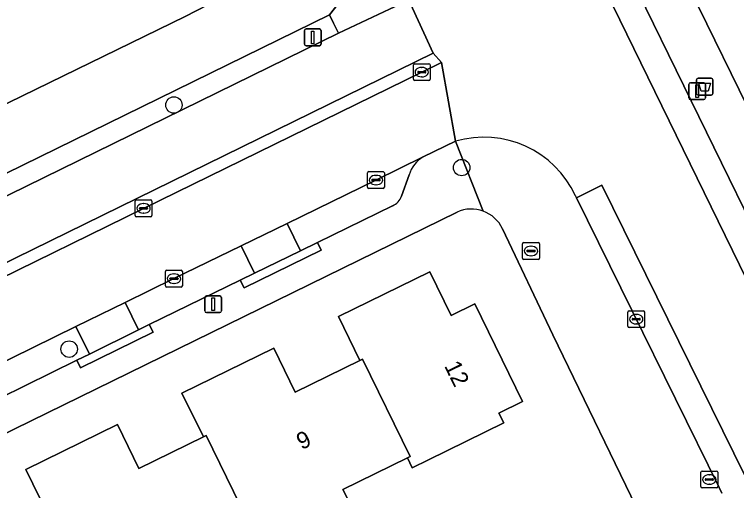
# Model space of a CAD drawing. Extents: x 160455 to 162082, y 388339 to 389736.
# Drawn here: x 161193.35 to 161236.39, y 388842.48 to 388870.84 of the extents above; entities that cross this region are included whole.
import ezdxf

# ---------------------------------------------------------------- set-up
doc = ezdxf.new("R2010")
doc.units = 0
for name, color, linetype in [('IMGEO_Afvalbak', 7, 'Continuous'), ('IMGEO_Berm_groen', 7, 'Continuous'), ('IMGEO_Boom', 7, 'Continuous'), ('IMGEO_Brandkraan', 7, 'Continuous'), ('IMGEO_Erf', 7, 'Continuous'), ('IMGEO_Fietspad_gesloten', 7, 'Continuous'), ('IMGEO_Groenvoorziening', 7, 'Continuous'), ('IMGEO_Haag', 7, 'Continuous'), ('IMGEO_Kolk', 7, 'Continuous'), ('IMGEO_Lichtmast', 7, 'Continuous'), ('IMGEO_Muur', 7, 'Continuous'), ('IMGEO_Oever', 7, 'Continuous'), ('IMGEO_Pand', 7, 'Continuous'), ('IMGEO_Pand_nummerreeks', 7, 'Continuous'), ('IMGEO_Parkeervlak_open', 7, 'Continuous'), ('IMGEO_Rijbaan_lokaal_gesloten', 7, 'Continuous'), ('IMGEO_Verkeerseiland_open', 7, 'Continuous'), ('IMGEO_Voetpad_open', 7, 'Continuous'), ('IMGEO_Waterloop', 7, 'Continuous')]:
    doc.layers.add(name, color=color, linetype=linetype)

msp = doc.modelspace()

# ---------------------------------------------------------------- linework, layer by layer
at = {"layer": 'IMGEO_Afvalbak'}
for p, q in [((161233.997, 388866.133), (161233.997, 388866.933)), ((161233.997, 388866.933), (161233.997, 388866.133)), ((161234.097, 388867.033), (161234.887, 388867.033)), ((161234.887, 388867.033), (161234.097, 388867.033)), ((161234.987, 388866.933), (161234.987, 388866.133)), ((161234.987, 388866.133), (161234.987, 388866.933)), ((161234.887, 388866.033), (161234.097, 388866.033)), ((161234.097, 388866.033), (161234.887, 388866.033))]:
    msp.add_line(p, q, dxfattribs=at)
msp.add_lwpolyline([(161234.14, 388866.747), (161234.844, 388866.747), (161234.695, 388866.277), (161234.289, 388866.277), (161234.14, 388866.747)], dxfattribs=at)
for centre, start, end in [((161234.097, 388866.933), 90, 180), ((161234.097, 388866.933), 90, 180), ((161234.887, 388866.933), 0, 90), ((161234.887, 388866.933), 360, 90), ((161234.097, 388866.133), 180, 270), ((161234.097, 388866.133), 180, 270), ((161234.887, 388866.133), 270, 0), ((161234.887, 388866.133), 270, 0)]:
    msp.add_arc(centre, 0.1, start, end, dxfattribs=at)
at = {"layer": 'IMGEO_Berm_groen'}
msp.add_lwpolyline([(161216.855, 388871.693), (161216.382, 388872.796), (161216.112, 388872.656), (161215.13, 388874.642), (161212.132, 388870.817), (161212.377, 388870.326), (161212.675, 388869.73), (161215.708, 388871.145)], close=True, dxfattribs=at)
at = {"layer": 'IMGEO_Boom'}
for centre in [(161202.857, 388865.442), (161220.01, 388861.719), (161196.614, 388850.906)]:
    msp.add_circle(centre, 0.489, dxfattribs=at)
at = {"layer": 'IMGEO_Brandkraan'}
for p, q in [((161223.642, 388856.325), (161223.642, 388857.177)), ((161223.717, 388857.251), (161224.569, 388857.251)), ((161224.643, 388857.177), (161224.643, 388856.325)), ((161223.901, 388856.745), (161223.901, 388856.757)), ((161223.944, 388856.794), (161224.342, 388856.794)), ((161224.13, 388857.031), (161224.155, 388857.031)), ((161224.385, 388856.757), (161224.385, 388856.745)), ((161224.339, 388856.708), (161223.941, 388856.708)), ((161224.153, 388856.471), (161224.128, 388856.471)), ((161224.569, 388856.251), (161223.717, 388856.251))]:
    msp.add_line(p, q, dxfattribs=at)
for points in [[(161223.642, 388856.325), (161223.642, 388857.177)], [(161223.717, 388857.251), (161224.569, 388857.251)], [(161224.643, 388857.177), (161224.643, 388856.325)], [(161224.569, 388856.251), (161223.717, 388856.251)]]:
    msp.add_lwpolyline(points, dxfattribs=at)
for centre, radius, start, end in [((161223.719, 388857.175), 0.0765, 91.552, 178.448), ((161223.719, 388857.175), 0.0765, 91.552, 178.448), ((161224.567, 388857.175), 0.0765, 1.552, 88.448), ((161224.567, 388857.175), 0.0765, 1.552, 88.448), ((161223.941, 388856.754), 0.0403, 85.8775, 175.7526), ((161223.938, 388856.744), 0.0366, 178.938, 274.7102), ((161224.342, 388856.751), 0.043, 264.8664, 352.4533), ((161224.346, 388856.756), 0.0386, 1.7309, 96.639), ((161223.719, 388856.327), 0.0765, 181.552, 268.448), ((161223.719, 388856.327), 0.0765, 181.552, 268.448), ((161224.567, 388856.327), 0.0765, 271.552, 358.448), ((161224.567, 388856.327), 0.0765, 271.552, 358.448)]:
    msp.add_arc(centre, radius, start, end, dxfattribs=at)
for centre, major_axis, ratio, start_param, end_param in [((161224.129, 388856.751), (-0.387, 0.002), 0.722429, 4.712389, 7.853982), ((161224.154, 388856.751), (-0.39, 0.002), 0.717154, 1.570796, 4.712389)]:
    msp.add_ellipse(centre, major_axis=major_axis, ratio=ratio, start_param=start_param, end_param=end_param, dxfattribs=at)
at = {"layer": 'IMGEO_Erf'}
for points in [[(161219.741, 388859.071), (161164.967, 388832.26)], [(161231.034, 388840.238), (161225.439, 388851.765), (161222.444, 388858.075)], [(161195.312, 388841.132), (161194.033, 388843.746), (161199.494, 388846.414), (161200.771, 388843.8), (161204.62, 388845.679), (161203.339, 388848.292), (161208.809, 388850.965), (161210.086, 388848.351), (161213.94, 388850.233), (161212.662, 388852.847), (161218.114, 388855.511), (161219.391, 388852.905), (161220.802, 388853.596), (161223.645, 388847.784), (161222.229, 388847.093), (161222.515, 388846.507), (161218.023, 388844.313), (161217.064, 388843.844), (161216.778, 388844.428), (161212.936, 388842.55), (161213.221, 388841.966)]]:
    msp.add_lwpolyline(points, dxfattribs=at)
for centre, radius, start, end in [((161220.582, 388857.187), 2.063, 69.7796, 114.0534), ((161220.579, 388857.184), 2.067, 25.536, 69.7283)]:
    msp.add_arc(centre, radius, start, end, dxfattribs=at)
at = {"layer": 'IMGEO_Fietspad_gesloten'}
msp.add_lwpolyline([(161145.643, 388832.943), (161218.307, 388868.529), (161216.855, 388871.693), (161215.708, 388871.145), (161212.675, 388869.73), (161150.663, 388839.341), (161081.251, 388805.232), (161079.266, 388804.288), (161032.258, 388781.507), (161027.12, 388778.997)], dxfattribs=at)
at = {"layer": 'IMGEO_Groenvoorziening'}
msp.add_lwpolyline([(161245.743, 388847.587), (161232.201, 388875.239), (161231.006, 388874.657), (161229.643, 388873.994), (161243.158, 388846.339)], dxfattribs=at)
msp.add_lwpolyline([(161150.663, 388839.341), (161212.675, 388869.73), (161212.377, 388870.326), (161212.132, 388870.817), (161150.141, 388840.461), (161080.564, 388806.614), (161080.912, 388805.905), (161081.251, 388805.232)], close=True, dxfattribs=at)
at = {"layer": 'IMGEO_Haag'}
msp.add_lwpolyline([(161080.564, 388806.614), (161080.912, 388805.905), (161081.251, 388805.232), (161150.663, 388839.341), (161212.675, 388869.73), (161212.377, 388870.326), (161212.132, 388870.817), (161150.141, 388840.461)], close=True, dxfattribs=at)
at = {"layer": 'IMGEO_Kolk'}
for p, q in [((161217.205, 388867.901), (161218.057, 388867.901)), ((161217.13, 388866.975), (161217.13, 388867.827)), ((161217.618, 388867.681), (161217.643, 388867.681)), ((161218.131, 388867.827), (161218.131, 388866.975)), ((161217.389, 388867.395), (161217.389, 388867.407)), ((161217.827, 388867.358), (161217.429, 388867.358)), ((161217.432, 388867.444), (161217.83, 388867.444)), ((161217.641, 388867.121), (161217.616, 388867.121)), ((161217.873, 388867.407), (161217.873, 388867.395)), ((161218.057, 388866.901), (161217.205, 388866.901)), ((161214.475, 388861.475), (161215.327, 388861.475)), ((161214.4, 388860.549), (161214.4, 388861.401)), ((161214.702, 388861.018), (161215.1, 388861.018)), ((161214.888, 388861.255), (161214.913, 388861.255)), ((161215.401, 388861.401), (161215.401, 388860.549)), ((161214.659, 388860.969), (161214.659, 388860.981)), ((161215.097, 388860.932), (161214.699, 388860.932)), ((161214.911, 388860.695), (161214.886, 388860.695)), ((161215.143, 388860.981), (161215.143, 388860.969)), ((161215.327, 388860.475), (161214.475, 388860.475)), ((161200.624, 388859.789), (161201.476, 388859.789)), ((161200.549, 388858.863), (161200.549, 388859.715)), ((161200.808, 388859.283), (161200.808, 388859.295)), ((161200.851, 388859.332), (161201.249, 388859.332)), ((161201.037, 388859.569), (161201.062, 388859.569)), ((161201.292, 388859.295), (161201.292, 388859.283)), ((161201.55, 388859.715), (161201.55, 388858.863)), ((161201.246, 388859.246), (161200.848, 388859.246)), ((161201.06, 388859.009), (161201.035, 388859.009)), ((161201.476, 388858.789), (161200.624, 388858.789)), ((161202.361, 388854.676), (161202.361, 388855.528)), ((161202.436, 388855.602), (161203.288, 388855.602)), ((161203.362, 388855.528), (161203.362, 388854.676)), ((161202.62, 388855.096), (161202.62, 388855.108)), ((161203.058, 388855.059), (161202.66, 388855.059)), ((161202.663, 388855.145), (161203.061, 388855.145)), ((161202.849, 388855.382), (161202.874, 388855.382)), ((161203.104, 388855.108), (161203.104, 388855.096)), ((161203.288, 388854.602), (161202.436, 388854.602)), ((161202.872, 388854.822), (161202.847, 388854.822)), ((161229.916, 388852.264), (161229.916, 388853.116)), ((161229.991, 388853.19), (161230.843, 388853.19)), ((161230.404, 388852.97), (161230.429, 388852.97)), ((161230.917, 388853.116), (161230.917, 388852.264)), ((161230.175, 388852.684), (161230.175, 388852.696)), ((161230.613, 388852.647), (161230.215, 388852.647)), ((161230.218, 388852.733), (161230.616, 388852.733)), ((161230.427, 388852.41), (161230.402, 388852.41)), ((161230.659, 388852.696), (161230.659, 388852.684)), ((161230.843, 388852.19), (161229.991, 388852.19)), ((161234.27, 388842.717), (161234.27, 388843.569)), ((161234.345, 388843.643), (161235.197, 388843.643)), ((161234.758, 388843.423), (161234.783, 388843.423)), ((161235.271, 388843.569), (161235.271, 388842.717)), ((161234.529, 388843.137), (161234.529, 388843.149)), ((161234.967, 388843.1), (161234.569, 388843.1)), ((161234.572, 388843.186), (161234.97, 388843.186)), ((161235.013, 388843.149), (161235.013, 388843.137)), ((161235.197, 388842.643), (161234.345, 388842.643)), ((161234.781, 388842.863), (161234.756, 388842.863))]:
    msp.add_line(p, q, dxfattribs=at)
for points in [[(161217.205, 388867.901), (161218.057, 388867.901)], [(161217.13, 388866.975), (161217.13, 388867.827)], [(161218.131, 388867.827), (161218.131, 388866.975)], [(161218.057, 388866.901), (161217.205, 388866.901)], [(161214.475, 388861.475), (161215.327, 388861.475)], [(161214.4, 388860.549), (161214.4, 388861.401)], [(161215.401, 388861.401), (161215.401, 388860.549)], [(161215.327, 388860.475), (161214.475, 388860.475)], [(161200.624, 388859.789), (161201.476, 388859.789)], [(161200.549, 388858.863), (161200.549, 388859.715)], [(161201.55, 388859.715), (161201.55, 388858.863)], [(161201.476, 388858.789), (161200.624, 388858.789)], [(161202.361, 388854.676), (161202.361, 388855.528)], [(161202.436, 388855.602), (161203.288, 388855.602)], [(161203.362, 388855.528), (161203.362, 388854.676)], [(161203.288, 388854.602), (161202.436, 388854.602)], [(161229.916, 388852.264), (161229.916, 388853.116)], [(161229.991, 388853.19), (161230.843, 388853.19)], [(161230.917, 388853.116), (161230.917, 388852.264)], [(161230.843, 388852.19), (161229.991, 388852.19)], [(161234.27, 388842.717), (161234.27, 388843.569)], [(161234.345, 388843.643), (161235.197, 388843.643)], [(161235.271, 388843.569), (161235.271, 388842.717)], [(161235.197, 388842.643), (161234.345, 388842.643)]]:
    msp.add_lwpolyline(points, dxfattribs=at)
for centre, radius, start, end in [((161217.207, 388867.825), 0.0765, 91.552, 178.448), ((161217.207, 388867.825), 0.0765, 91.552, 178.448), ((161218.055, 388867.825), 0.0765, 1.552, 88.448), ((161218.055, 388867.825), 0.0765, 1.552, 88.448), ((161217.429, 388867.404), 0.0403, 85.8775, 175.7526), ((161217.426, 388867.394), 0.0366, 178.938, 274.7102), ((161217.83, 388867.401), 0.043, 264.8664, 352.4533), ((161217.834, 388867.406), 0.0386, 1.7309, 96.639), ((161217.207, 388866.977), 0.0765, 181.552, 268.448), ((161217.207, 388866.977), 0.0765, 181.552, 268.448), ((161218.055, 388866.977), 0.0765, 271.552, 358.448), ((161218.055, 388866.977), 0.0765, 271.552, 358.448), ((161214.477, 388861.399), 0.0765, 91.552, 178.448), ((161214.477, 388861.399), 0.0765, 91.552, 178.448), ((161215.325, 388861.399), 0.0765, 1.552, 88.448), ((161215.325, 388861.399), 0.0765, 1.552, 88.448), ((161214.699, 388860.978), 0.0403, 85.8775, 175.7526), ((161215.104, 388860.98), 0.0386, 1.7309, 96.639), ((161214.696, 388860.968), 0.0366, 178.938, 274.7102), ((161215.1, 388860.975), 0.043, 264.8664, 352.4533), ((161214.477, 388860.551), 0.0765, 181.552, 268.448), ((161214.477, 388860.551), 0.0765, 181.552, 268.448), ((161215.325, 388860.551), 0.0765, 271.552, 358.448), ((161215.325, 388860.551), 0.0765, 271.552, 358.448), ((161200.626, 388859.713), 0.0765, 91.552, 178.448), ((161200.626, 388859.713), 0.0765, 91.552, 178.448), ((161201.474, 388859.713), 0.0765, 1.552, 88.448), ((161201.474, 388859.713), 0.0765, 1.552, 88.448), ((161200.848, 388859.292), 0.0403, 85.8775, 175.7526), ((161201.253, 388859.294), 0.0386, 1.7309, 96.639), ((161200.626, 388858.865), 0.0765, 181.552, 268.448), ((161200.626, 388858.865), 0.0765, 181.552, 268.448), ((161200.845, 388859.282), 0.0366, 178.938, 274.7102), ((161201.249, 388859.289), 0.043, 264.8664, 352.4533), ((161201.474, 388858.865), 0.0765, 271.552, 358.448), ((161201.474, 388858.865), 0.0765, 271.552, 358.448), ((161202.438, 388855.526), 0.0765, 91.552, 178.448), ((161202.438, 388855.526), 0.0765, 91.552, 178.448), ((161203.286, 388855.526), 0.0765, 1.552, 88.448), ((161203.286, 388855.526), 0.0765, 1.552, 88.448), ((161202.66, 388855.105), 0.0403, 85.8775, 175.7526), ((161202.657, 388855.095), 0.0366, 178.938, 274.7102), ((161203.061, 388855.102), 0.043, 264.8664, 352.4533), ((161203.065, 388855.107), 0.0386, 1.7309, 96.639), ((161202.438, 388854.678), 0.0765, 181.552, 268.448), ((161202.438, 388854.678), 0.0765, 181.552, 268.448), ((161203.286, 388854.678), 0.0765, 271.552, 358.448), ((161203.286, 388854.678), 0.0765, 271.552, 358.448), ((161229.993, 388853.114), 0.0765, 91.552, 178.448), ((161229.993, 388853.114), 0.0765, 91.552, 178.448), ((161230.841, 388853.114), 0.0765, 1.552, 88.448), ((161230.841, 388853.114), 0.0765, 1.552, 88.448), ((161230.215, 388852.693), 0.0403, 85.8775, 175.7526), ((161230.212, 388852.683), 0.0366, 178.938, 274.7102), ((161230.616, 388852.69), 0.043, 264.8664, 352.4533), ((161230.62, 388852.695), 0.0386, 1.7309, 96.639), ((161229.993, 388852.266), 0.0765, 181.552, 268.448), ((161229.993, 388852.266), 0.0765, 181.552, 268.448), ((161230.841, 388852.266), 0.0765, 271.552, 358.448), ((161230.841, 388852.266), 0.0765, 271.552, 358.448), ((161234.347, 388843.567), 0.0765, 91.552, 178.448), ((161234.347, 388843.567), 0.0765, 91.552, 178.448), ((161235.195, 388843.567), 0.0765, 1.552, 88.448), ((161235.195, 388843.567), 0.0765, 1.552, 88.448), ((161234.569, 388843.146), 0.0403, 85.8775, 175.7526), ((161234.566, 388843.136), 0.0366, 178.938, 274.7102), ((161234.97, 388843.143), 0.043, 264.8664, 352.4533), ((161234.974, 388843.148), 0.0386, 1.7309, 96.639), ((161234.347, 388842.719), 0.0765, 181.552, 268.448), ((161234.347, 388842.719), 0.0765, 181.552, 268.448), ((161235.195, 388842.719), 0.0765, 271.552, 358.448), ((161235.195, 388842.719), 0.0765, 271.552, 358.448)]:
    msp.add_arc(centre, radius, start, end, dxfattribs=at)
for centre, major_axis, ratio, start_param, end_param in [((161217.617, 388867.401), (-0.387, 0.002), 0.722429, 4.712389, 7.853982), ((161217.642, 388867.401), (-0.39, 0.002), 0.717154, 1.570796, 4.712389), ((161214.887, 388860.975), (-0.387, 0.002), 0.722429, 4.712389, 7.853982), ((161214.912, 388860.975), (-0.39, 0.002), 0.717154, 1.570796, 4.712389), ((161201.036, 388859.289), (-0.387, 0.002), 0.722429, 4.712389, 7.853982), ((161201.061, 388859.289), (-0.39, 0.002), 0.717154, 1.570796, 4.712389), ((161202.848, 388855.102), (-0.387, 0.002), 0.722429, 4.712389, 7.853982), ((161202.873, 388855.102), (-0.39, 0.002), 0.717154, 1.570796, 4.712389), ((161230.403, 388852.69), (-0.387, 0.002), 0.722429, 4.712389, 7.853982), ((161230.428, 388852.69), (-0.39, 0.002), 0.717154, 1.570796, 4.712389), ((161234.757, 388843.143), (-0.387, 0.002), 0.722429, 4.712389, 7.853982), ((161234.782, 388843.143), (-0.39, 0.002), 0.717154, 1.570796, 4.712389)]:
    msp.add_ellipse(centre, major_axis=major_axis, ratio=ratio, start_param=start_param, end_param=end_param, dxfattribs=at)
at = {"layer": 'IMGEO_Lichtmast'}
for p, q in [((161210.636, 388869.071), (161210.636, 388869.871)), ((161210.636, 388869.871), (161210.636, 388869.071)), ((161210.736, 388869.971), (161211.526, 388869.971)), ((161211.526, 388869.971), (161210.736, 388869.971)), ((161211.626, 388869.871), (161211.626, 388869.071)), ((161211.626, 388869.071), (161211.626, 388869.871)), ((161211.526, 388868.971), (161210.736, 388868.971)), ((161210.736, 388868.971), (161211.526, 388868.971)), ((161233.55, 388865.869), (161233.55, 388866.669)), ((161233.55, 388866.669), (161233.55, 388865.869)), ((161233.65, 388866.769), (161234.44, 388866.769)), ((161234.44, 388866.769), (161233.65, 388866.769)), ((161234.54, 388866.669), (161234.54, 388865.869)), ((161234.54, 388865.869), (161234.54, 388866.669)), ((161234.44, 388865.769), (161233.65, 388865.769)), ((161233.65, 388865.769), (161234.44, 388865.769)), ((161204.7, 388853.178), (161204.7, 388853.978)), ((161204.7, 388853.978), (161204.7, 388853.178)), ((161204.8, 388854.078), (161205.59, 388854.078)), ((161205.59, 388854.078), (161204.8, 388854.078)), ((161205.69, 388853.978), (161205.69, 388853.178)), ((161205.69, 388853.178), (161205.69, 388853.978)), ((161205.59, 388853.078), (161204.8, 388853.078)), ((161204.8, 388853.078), (161205.59, 388853.078))]:
    msp.add_line(p, q, dxfattribs=at)
for points in [[(161211.056, 388869.846), (161211.206, 388869.846), (161211.206, 388869.096), (161211.056, 388869.096), (161211.056, 388869.846)], [(161233.97, 388866.644), (161234.12, 388866.644), (161234.12, 388865.894), (161233.97, 388865.894), (161233.97, 388866.644)], [(161205.12, 388853.953), (161205.27, 388853.953), (161205.27, 388853.203), (161205.12, 388853.203), (161205.12, 388853.953)]]:
    msp.add_lwpolyline(points, dxfattribs=at)
for centre, start, end in [((161210.736, 388869.871), 90, 180), ((161210.736, 388869.871), 90, 180), ((161211.526, 388869.871), 0, 90), ((161211.526, 388869.871), 360, 90), ((161210.736, 388869.071), 180, 270), ((161210.736, 388869.071), 180, 270), ((161211.526, 388869.071), 270, 0), ((161211.526, 388869.071), 270, 0), ((161233.65, 388866.669), 90, 180), ((161233.65, 388866.669), 90, 180), ((161234.44, 388866.669), 0, 90), ((161234.44, 388866.669), 360, 90), ((161233.65, 388865.869), 180, 270), ((161233.65, 388865.869), 180, 270), ((161234.44, 388865.869), 270, 0), ((161234.44, 388865.869), 270, 0), ((161204.8, 388853.978), 90, 180), ((161204.8, 388853.978), 90, 180), ((161205.59, 388853.978), 0, 90), ((161205.59, 388853.978), 360, 90), ((161204.8, 388853.178), 180, 270), ((161204.8, 388853.178), 180, 270), ((161205.59, 388853.178), 270, 0), ((161205.59, 388853.178), 270, 0)]:
    msp.add_arc(centre, 0.1, start, end, dxfattribs=at)
at = {"layer": 'IMGEO_Muur'}
msp.add_lwpolyline([(161231.034, 388840.238), (161225.439, 388851.765)], dxfattribs=at)
at = {"layer": 'IMGEO_Oever'}
msp.add_lwpolyline([(161236.642, 388883.39), (161236.281, 388883.697), (161235.893, 388883.972), (161235.483, 388884.21), (161235.053, 388884.411), (161234.607, 388884.572), (161234.148, 388884.692), (161233.68, 388884.771), (161233.207, 388884.807), (161232.732, 388884.801), (161232.26, 388884.752), (161231.794, 388884.661), (161231.339, 388884.529), (161230.897, 388884.356), (161230.472, 388884.144), (161228.399, 388883.074), (161230.189, 388879.347), (161230.573, 388878.562), (161232.201, 388875.239), (161245.743, 388847.587)], dxfattribs=at)
msp.add_lwpolyline([(161212.132, 388870.817), (161215.13, 388874.642), (161214.331, 388876.285), (161203.521, 388870.721), (161077.309, 388809.227), (161070.115, 388805.722), (161023.553, 388783.036), (161023.976, 388782.399), (161023.881, 388782.347), (161025.08, 388779.904), (161025.219, 388779.982), (161025.336, 388779.747), (161031.609, 388782.799), (161078.571, 388805.645), (161080.564, 388806.614), (161150.141, 388840.461)], close=True, dxfattribs=at)
at = {"layer": 'IMGEO_Pand'}
for points in [[(161213.94, 388850.233), (161214.093, 388850.308), (161216.931, 388844.503), (161216.778, 388844.428), (161217.064, 388843.844), (161218.023, 388844.313), (161222.515, 388846.507), (161222.229, 388847.093), (161223.645, 388847.784), (161220.802, 388853.596), (161219.391, 388852.905), (161218.114, 388855.511), (161212.662, 388852.847)], [(161213.94, 388850.233), (161210.086, 388848.351), (161208.809, 388850.965), (161203.339, 388848.292), (161204.62, 388845.679), (161204.773, 388845.754), (161207.619, 388839.953), (161207.465, 388839.877), (161207.752, 388839.294), (161207.913, 388839.373), (161209.093, 388836.958), (161214.069, 388839.39), (161212.89, 388841.804), (161213.221, 388841.966), (161212.936, 388842.55), (161216.778, 388844.428), (161216.931, 388844.503), (161214.093, 388850.308)], [(161204.62, 388845.679), (161200.771, 388843.8), (161199.494, 388846.414), (161194.033, 388843.746), (161195.312, 388841.132), (161195.466, 388841.207), (161198.307, 388835.403), (161198.153, 388835.328), (161198.44, 388834.744), (161198.62, 388834.832), (161200.375, 388831.24), (161205.664, 388833.824), (161203.624, 388838), (161207.465, 388839.877), (161207.619, 388839.953), (161204.773, 388845.754)]]:
    msp.add_lwpolyline(points, close=True, dxfattribs=at)
at = {"layer": 'IMGEO_Parkeervlak_open'}
for points in [[(161217.722, 388862.35), (161214.9, 388860.977), (161209.609, 388858.395), (161210.405, 388856.763), (161211.409, 388857.255), (161215.896, 388859.443)], [(161216.429, 388860.016), (161216.883, 388861.285)]]:
    msp.add_lwpolyline(points, dxfattribs=at)
for points in [[(161209.609, 388858.395), (161206.869, 388857.058), (161207.668, 388855.421), (161210.405, 388856.763)], [(161206.817, 388855.004), (161207.668, 388855.421), (161206.869, 388857.058), (161202.862, 388855.103), (161199.953, 388853.681), (161200.751, 388852.05), (161201.392, 388852.365)], [(161199.953, 388853.681), (161197.022, 388852.247), (161197.821, 388850.613), (161200.751, 388852.05)], [(161197.07, 388850.244), (161197.821, 388850.613), (161197.022, 388852.247), (161190.66, 388849.136), (161191.463, 388847.496), (161192.455, 388847.979)]]:
    msp.add_lwpolyline(points, close=True, dxfattribs=at)
for centre, radius, start, end in [((161218.555, 388860.831), 1.732, 118.7333, 164.805), ((161215.491, 388860.354), 0.997, 293.9742, 340.1683)]:
    msp.add_arc(centre, radius, start, end, dxfattribs=at)
at = {"layer": 'IMGEO_Rijbaan_lokaal_gesloten'}
for points in [[(161243.158, 388846.339), (161229.643, 388873.994), (161228.018, 388877.319), (161225.815, 388881.827), (161224.285, 388881.089), (161226.501, 388876.554), (161241.602, 388845.651)], [(161226.789, 388860.032), (161226.845, 388859.918), (161228.369, 388860.671), (161236.89, 388843.386), (161241.602, 388845.651), (161226.501, 388876.554)], [(161216.855, 388871.693), (161218.307, 388868.529), (161218.804, 388867.981), (161219.641, 388863.284)], [(161236.89, 388843.386), (161228.369, 388860.671), (161226.845, 388859.918), (161230.152, 388853.229), (161235.35, 388842.666), (161235.513, 388842.326)]]:
    msp.add_lwpolyline(points, dxfattribs=at)
msp.add_lwpolyline([(161219.641, 388863.284), (161218.804, 388867.981), (161217.631, 388867.4), (161201.051, 388859.288), (161181.749, 388849.825), (161161.331, 388839.874), (161163.267, 388835.773), (161167.701, 388837.901), (161167.83, 388837.956), (161168.028, 388838.052), (161169.995, 388839), (161183.397, 388845.584), (161187.585, 388847.632), (161190.66, 388849.136), (161197.022, 388852.247), (161199.953, 388853.681), (161202.862, 388855.103), (161206.869, 388857.058), (161209.609, 388858.395), (161214.9, 388860.977), (161217.722, 388862.35)], close=True, dxfattribs=at)
msp.add_arc((161221.337, 388857.529), 5.999, 24.6567, 106.4168, dxfattribs=at)
at = {"layer": 'IMGEO_Verkeerseiland_open'}
msp.add_lwpolyline([(161027.242, 388774.896), (161027.472, 388774.414), (161080.252, 388800.209), (161094.935, 388807.394), (161145.947, 388832.322), (161161.331, 388839.874), (161181.749, 388849.825), (161201.051, 388859.288), (161217.631, 388867.4), (161218.804, 388867.981), (161218.307, 388868.529), (161145.643, 388832.943)], close=True, dxfattribs=at)
at = {"layer": 'IMGEO_Voetpad_open'}
for points in [[(161219.641, 388863.284), (161217.722, 388862.35)], [(161221.295, 388859.123), (161219.641, 388863.284)], [(161219.641, 388863.284), (161221.295, 388859.123)], [(161216.883, 388861.285), (161216.429, 388860.016)], [(161235.513, 388842.326), (161235.35, 388842.666), (161230.152, 388853.229), (161226.845, 388859.918), (161226.789, 388860.032)], [(161215.896, 388859.443), (161211.409, 388857.255), (161211.629, 388856.807), (161207.037, 388854.556), (161206.817, 388855.004), (161201.392, 388852.365), (161201.612, 388851.917), (161197.29, 388849.797), (161197.07, 388850.244), (161192.455, 388847.979), (161192.673, 388847.53), (161188.061, 388845.284), (161187.843, 388845.733), (161183.452, 388843.579), (161183.671, 388843.13), (161179.143, 388840.922), (161178.924, 388841.371), (161171.276, 388837.596)], [(161160.169, 388832.296), (161164.967, 388832.26), (161219.741, 388859.071)], [(161222.444, 388858.075), (161225.439, 388851.765), (161231.034, 388840.238)]]:
    msp.add_lwpolyline(points, dxfattribs=at)
for points in [[(161211.629, 388856.807), (161211.409, 388857.255), (161210.405, 388856.763), (161207.668, 388855.421), (161206.817, 388855.004), (161207.037, 388854.556)], [(161201.612, 388851.917), (161201.392, 388852.365), (161200.751, 388852.05), (161197.821, 388850.613), (161197.07, 388850.244), (161197.29, 388849.797)]]:
    msp.add_lwpolyline(points, close=True, dxfattribs=at)
for centre, radius, start, end in [((161221.337, 388857.529), 5.999, 24.6567, 106.4168), ((161218.555, 388860.831), 1.732, 118.7333, 164.805), ((161215.491, 388860.354), 0.997, 293.9742, 340.1683), ((161220.582, 388857.187), 2.063, 69.7796, 114.0534), ((161220.579, 388857.184), 2.067, 25.536, 69.7283)]:
    msp.add_arc(centre, radius, start, end, dxfattribs=at)
at = {"layer": 'IMGEO_Waterloop'}
msp.add_lwpolyline([(161023.553, 388783.036), (161070.115, 388805.722), (161077.309, 388809.227), (161203.521, 388870.721), (161214.331, 388876.285)], dxfattribs=at)

# ---------------------------------------------------------------- texts
at = {"layer": 'IMGEO_Pand_nummerreeks'}
for s, rotation, p in [('12', 296.066, (161218.952, 388849.912)), ('9', 26.0409, (161210.472, 388844.887))]:
    msp.add_text(s, height=1, rotation=rotation, dxfattribs=at).set_placement(p)

doc.saveas('drawing.dxf')
